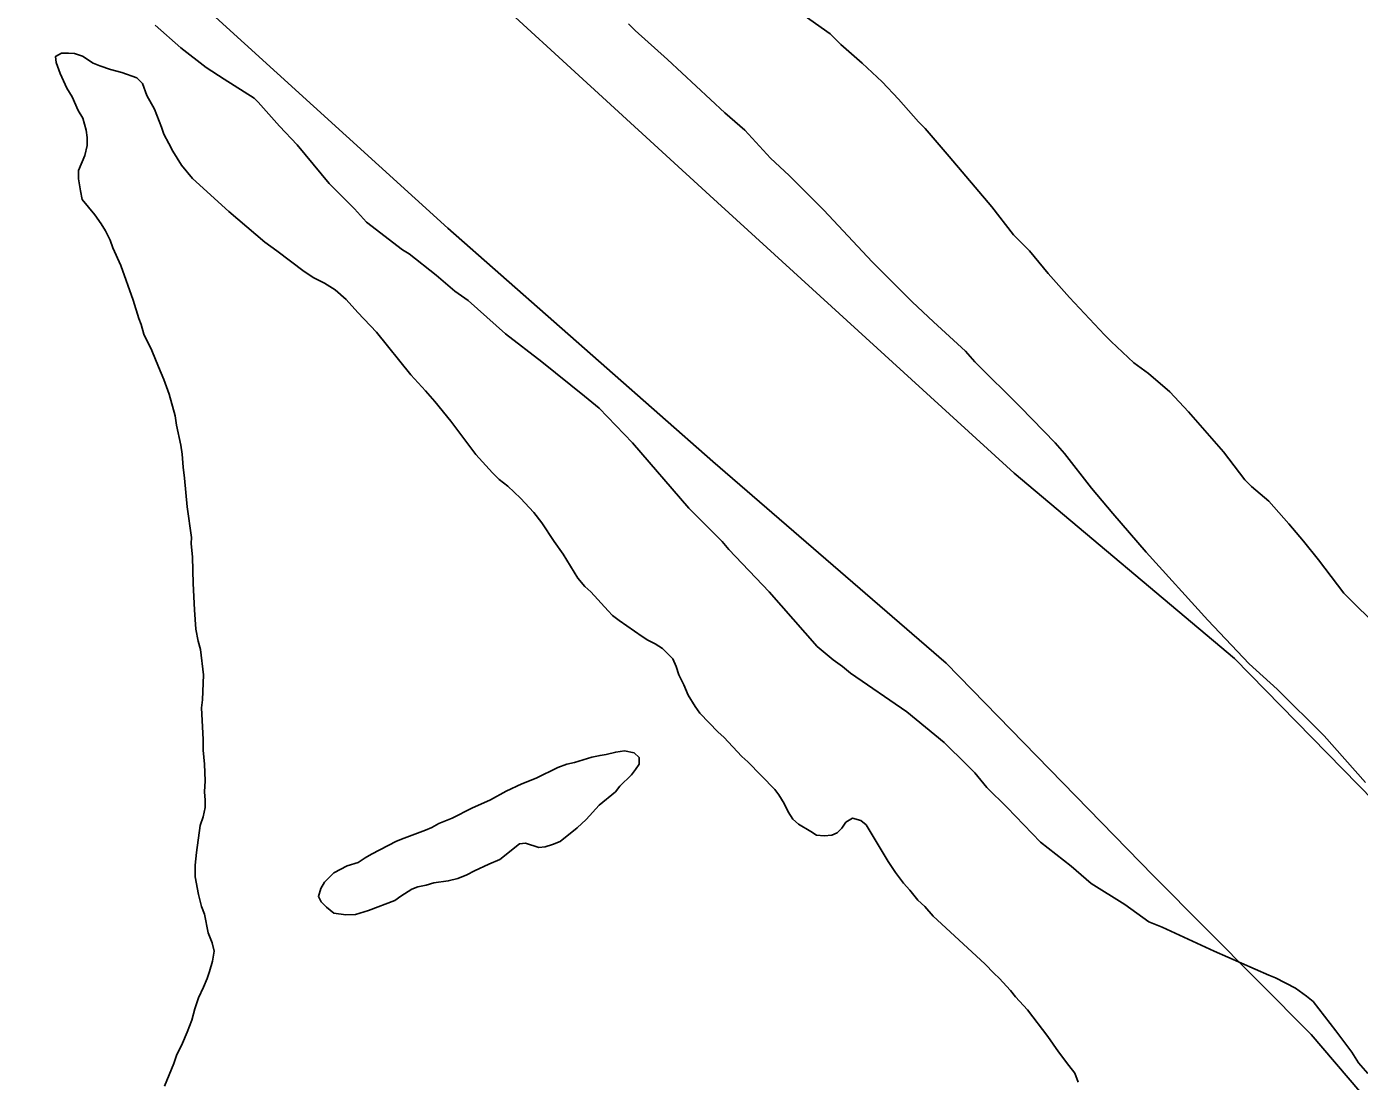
# Model space of a CAD drawing. Extents: x 3161665 to 3199565, y 885729 to 911164.
# Drawn here: x 3174794 to 3175461, y 898528 to 899056 of the extents above; entities that cross this region are included whole.
import ezdxf

# ---------------------------------------------------------------- set-up
doc = ezdxf.new("R2010")
doc.units = 0
for name, color, linetype in [('V-LEVE-TOET', 7, 'Continuous'), ('V-SITE-VEGE', 7, 'Continuous'), ('V-TOPO-SHOR', 7, 'Continuous')]:
    doc.layers.add(name, color=color, linetype=linetype)

msp = doc.modelspace()

# ---------------------------------------------------------------- linework, layer by layer
at = {"layer": 'V-LEVE-TOET'}
for points in [[(3174300.12, 899739.99), (3174473.57, 899579.07), (3174648.18, 899418.15), (3174811.19, 899275.69), (3174967.28, 899126.51), (3175136.1, 898971.59), (3175288.24, 898832.8), (3175398.45, 898739.92), (3175491.33, 898645.14), (3175590.7, 898542.75), (3175631.02, 898491.08), (3175708.22, 898383.79), (3175684.5, 898356.81)], [(3175684.5, 898356.81), (3175674.58, 898347.09), (3175663.5, 898345.45), (3175649.63, 898347.96), (3175612.61, 898365.44), (3175571.62, 898403.25), (3175516.73, 898458.36), (3175436.79, 898551.78), (3175357.81, 898631.33), (3175254.27, 898737.64), (3175137.58, 898838.6), (3175005.13, 898955.24), (3174818.02, 899125.38), (3174639.72, 899284.9), (3174444.99, 899455.02), (3174237.27, 899646.6)]]:
    msp.add_lwpolyline(points, dxfattribs=at)
at = {"layer": 'V-SITE-VEGE'}
for points in [[(3175167.52, 899073.11), (3175196.27, 899052.49), (3175201.62, 899047.16), (3175212.32, 899037.84), (3175222.35, 899028.52), (3175230.38, 899019.86), (3175240.41, 899008.54), (3175243.76, 899005.21), (3175255.81, 898991.22), (3175277.22, 898965.9), (3175287.93, 898951.91), (3175295.96, 898943.92), (3175305.32, 898932.59), (3175316.03, 898920.6), (3175333.42, 898901.96), (3175336.77, 898898.63), (3175348.14, 898887.97), (3175355.49, 898882.65), (3175366.19, 898873.33), (3175375.56, 898863.34), (3175392.95, 898843.35), (3175403.66, 898829.36), (3175407.01, 898826.03), (3175415.7, 898818.71), (3175425.74, 898807.39), (3175433.1, 898798.73), (3175440.46, 898789.4), (3175453.18, 898772.74), (3175471.91, 898754.1)], [(3174858.73, 899056.91), (3174871.43, 899045.59), (3174884.14, 899035.61), (3174893.16, 899029.87), (3174908.2, 899020.31), (3174910.21, 899018.31), (3174920.91, 899006.32), (3174929.61, 898997), (3174945.67, 898977.68), (3174958.38, 898965.02), (3174964.4, 898958.36), (3174982.45, 898944.39), (3174985.79, 898942.39), (3174999.16, 898931.74), (3175008.53, 898923.76), (3175015.21, 898919.1), (3175033.94, 898902.46), (3175051.99, 898888.48), (3175073.38, 898871.17), (3175080.74, 898865.18), (3175097.46, 898847.87), (3175125.57, 898815.22), (3175142.29, 898798.58), (3175145.64, 898794.58), (3175165.7, 898773.27), (3175189.79, 898745.96), (3175197.82, 898739.3), (3175202.5, 898735.97), (3175206.51, 898732.65), (3175234.58, 898713.35), (3175253.31, 898698.04), (3175264.68, 898686.72), (3175268.69, 898682.73), (3175274.71, 898675.4), (3175284.75, 898665.41), (3175301.47, 898648.09), (3175316.85, 898636.11), (3175326.88, 898627.46), (3175343.59, 898616.82), (3175355.62, 898608.17), (3175362.3, 898605.51), (3175388.36, 898593.56), (3175415.75, 898581.61), (3175419.09, 898580.28), (3175429.11, 898574.96), (3175434.46, 898570.97), (3175437.8, 898568.31), (3175449.18, 898553.65), (3175457.21, 898542.99), (3175460.56, 898537.65), (3175465.24, 898532.33)], [(3175326.92, 898825.19), (3175313.53, 898842.51), (3175308.85, 898847.84), (3175291.46, 898865.82), (3175268.71, 898888.46), (3175264.03, 898893.79), (3175247.98, 898908.44), (3175237.28, 898918.43), (3175217.21, 898938.41), (3175193.13, 898964.38), (3175175.73, 898981.7), (3175166.37, 898990.35), (3175153.66, 899004.34), (3175143.63, 899012.99), (3175114.87, 899039.63), (3175098.82, 899054.28), (3175095.48, 899057.61)], [(3174871.83, 898986.86), (3174867.42, 898993.78), (3174865.57, 898997.7), (3174863.02, 899002.32), (3174861.85, 899005.78), (3174858.36, 899014.79), (3174854.42, 899021.72), (3174852.33, 899027.72), (3174849.55, 899030.49), (3174841.91, 899033.24), (3174836.36, 899034.62), (3174831.05, 899036.45), (3174827.58, 899037.83), (3174822.25, 899041.29), (3174818.32, 899042.67), (3174815.32, 899042.89), (3174811.85, 899042.88), (3174808.85, 899041.26), (3174809.09, 899038.25), (3174811.18, 899032.71), (3174814.43, 899025.32)], [(3174814.43, 899025.32), (3174817.21, 899020.94), (3174820.23, 899014.24), (3174822.55, 899010.32), (3174824.19, 899004.32), (3174824.66, 899000.62), (3174824.67, 898996.69), (3174823.52, 898991.6), (3174820.3, 898984.2), (3174820.31, 898980.04), (3174821.25, 898974.03), (3174822.18, 898969.65), (3174828.44, 898962.03), (3174831.69, 898957.42), (3174833.77, 898953.96), (3174836.09, 898949.34), (3174837.49, 898945.41), (3174841.44, 898936.64), (3174847.71, 898919.32), (3174850.51, 898910.09), (3174851.67, 898907.08), (3174853.07, 898902.23), (3174857.01, 898894.15), (3174860.27, 898885.84), (3174863.06, 898879.61), (3174865.61, 898872.22), (3174868.64, 898861.37), (3174869.35, 898856.74), (3174871.45, 898846.81), (3174872.15, 898842.19), (3174872.63, 898835.72), (3174873.33, 898830.18), (3174874.75, 898815.85), (3174876.87, 898800.6), (3174876.64, 898797.6), (3174877.35, 898790.67), (3174877.61, 898777.49), (3174878.33, 898764.32), (3174879.05, 898754.62), (3174880.22, 898748.61), (3174881.38, 898744.46), (3174882.79, 898731.75), (3174882.36, 898719.27), (3174881.91, 898715.34), (3174882.64, 898699.39), (3174882.65, 898694.08), (3174883.36, 898687.15), (3174883.61, 898678.83), (3174883.39, 898673.28), (3174883.63, 898669.12), (3174883.64, 898665.42), (3174882.72, 898660.8), (3174881.11, 898656.41), (3174879.29, 898643), (3174878.62, 898636.53), (3174878.63, 898630.75), (3174880.27, 898621.97), (3174881.9, 898615.96), (3174883.29, 898612.04), (3174885.16, 898602.8), (3174887.25, 898597.72), (3174888.19, 898593.56), (3174887.27, 898588.48), (3174885.9, 898583.39), (3174884.75, 898579.92), (3174882.91, 898575.52), (3174880.38, 898570.2), (3174878.55, 898564.65), (3174876.94, 898559.1), (3174874.64, 898553.09), (3174872.34, 898547.54), (3174869.35, 898541.29), (3174867.97, 898537.36), (3174863.38, 898526.03)], [(3175320.26, 898527.97), (3175318.63, 898532.58), (3175315.62, 898536.27), (3175310.52, 898543.2), (3175305.18, 898550.81), (3175294.99, 898564.19), (3175288.96, 898570.65), (3175286.41, 898573.88), (3175280.85, 898580.11), (3175278.31, 898582.41), (3175273.67, 898587.26), (3175247.74, 898611), (3175243.57, 898615.84), (3175240.09, 898619.07), (3175236.15, 898624.15), (3175232.91, 898627.61), (3175228.97, 898632.91), (3175225.26, 898638.45), (3175214.36, 898656.68), (3175211.58, 898658.99), (3175207.42, 898660.13), (3175204.19, 898658.05), (3175202.11, 898655.04), (3175199.81, 898652.72), (3175197.04, 898651.56), (3175193.34, 898651.32), (3175189.41, 898651.54), (3175186.63, 898653.39), (3175180.39, 898657.07), (3175177.61, 898659.61), (3175175.29, 898663.3), (3175173.2, 898667.46), (3175170.65, 898671.84), (3175168.56, 898674.38), (3175155.13, 898688.21), (3175152.12, 898690.98), (3175143.08, 898700.67), (3175140.3, 898703.2), (3175131.04, 898712.66), (3175128.72, 898715.89), (3175125.24, 898721.65), (3175123.15, 898726.73), (3175120.6, 898731.81), (3175119.2, 898735.97), (3175117.57, 898739.9), (3175112.48, 898744.97), (3175108.78, 898747.27), (3175105.07, 898749.11), (3175102.3, 898750.95), (3175090.72, 898759.02), (3175087.48, 898761.55), (3175085.17, 898763.86), (3175076.6, 898773.31), (3175073.58, 898776.08), (3175070.11, 898780.23), (3175062.69, 898792.23), (3175058.28, 898798.46), (3175052.02, 898807.92), (3175048.08, 898813), (3175041.37, 898820.15), (3175035.11, 898826.14), (3175030.71, 898829.6), (3175027.47, 898832.83), (3175019.13, 898842.06), (3175006.61, 898858.66), (3174998.5, 898868.59), (3174993.87, 898873.89), (3174986.46, 898881.96), (3174969.31, 898903.19), (3174960.04, 898913.1), (3174954.25, 898919.56), (3174948.69, 898924.4), (3174943.37, 898927.86), (3174938.05, 898930.39), (3174933.19, 898933.61), (3174919.53, 898943.98), (3174913.51, 898948.36), (3174895.45, 898963.57), (3174877.39, 898980.17), (3174871.83, 898986.86)], [(3175464.07, 898677.99), (3175443.33, 898701.3), (3175419.92, 898724.61), (3175405.87, 898737.26), (3175385.13, 898759.24), (3175354.36, 898793.21), (3175337.63, 898812.53), (3175326.92, 898825.19)]]:
    msp.add_lwpolyline(points, dxfattribs=at)
at = {"layer": 'V-TOPO-SHOR'}
for points in [[(3175320.26, 898527.97), (3175318.63, 898532.58), (3175315.62, 898536.27), (3175310.52, 898543.2), (3175305.18, 898550.81), (3175294.99, 898564.19), (3175288.96, 898570.65), (3175286.41, 898573.88), (3175280.85, 898580.11), (3175278.31, 898582.41), (3175273.67, 898587.25), (3175247.74, 898611), (3175243.57, 898615.84), (3175240.1, 898619.07), (3175236.15, 898624.15), (3175232.91, 898627.61), (3175228.97, 898632.91), (3175225.26, 898638.45), (3175214.36, 898656.68), (3175211.58, 898658.99), (3175207.42, 898660.13), (3175204.19, 898658.05), (3175202.11, 898655.04), (3175199.81, 898652.72), (3175197.04, 898651.56), (3175193.34, 898651.32), (3175189.41, 898651.54), (3175186.63, 898653.39), (3175180.39, 898657.07), (3175177.61, 898659.61), (3175175.29, 898663.3), (3175173.2, 898667.46), (3175170.65, 898671.84), (3175168.56, 898674.38), (3175155.13, 898688.21), (3175152.12, 898690.98), (3175143.08, 898700.67), (3175140.3, 898703.2), (3175131.04, 898712.66), (3175128.72, 898715.89), (3175125.24, 898721.66), (3175123.15, 898726.73), (3175120.6, 898731.81), (3175119.2, 898735.97), (3175117.57, 898739.9), (3175112.48, 898744.97), (3175108.78, 898747.27), (3175105.07, 898749.11), (3175102.3, 898750.95), (3175090.72, 898759.02), (3175087.48, 898761.55), (3175085.17, 898763.86), (3175076.6, 898773.31), (3175073.58, 898776.08), (3175070.11, 898780.23), (3175062.69, 898792.23), (3175058.28, 898798.46), (3175052.02, 898807.92), (3175048.08, 898813), (3175041.37, 898820.15), (3175035.11, 898826.14), (3175030.71, 898829.6), (3175027.47, 898832.83), (3175019.13, 898842.06), (3175006.61, 898858.66), (3174998.5, 898868.59), (3174993.87, 898873.89), (3174986.46, 898881.96), (3174969.31, 898903.19), (3174960.04, 898913.1), (3174954.25, 898919.56), (3174948.69, 898924.4), (3174943.37, 898927.86), (3174938.05, 898930.39), (3174933.19, 898933.61), (3174919.53, 898943.98), (3174913.51, 898948.36), (3174895.45, 898963.57), (3174877.39, 898980.17), (3174871.83, 898986.86), (3174867.42, 898993.78), (3174865.57, 898997.71), (3174863.01, 899002.32), (3174861.85, 899005.78), (3174858.36, 899014.79), (3174854.42, 899021.72), (3174852.33, 899027.72), (3174849.55, 899030.49), (3174841.91, 899033.24), (3174836.36, 899034.62), (3174831.05, 899036.45), (3174827.58, 899037.83), (3174822.25, 899041.29), (3174818.32, 899042.67), (3174815.32, 899042.89), (3174811.85, 899042.88), (3174808.85, 899041.26), (3174809.09, 899038.25), (3174811.18, 899032.71), (3174814.43, 899025.32)], [(3174814.43, 899025.32), (3174817.21, 899020.94), (3174820.23, 899014.24), (3174822.55, 899010.32), (3174824.19, 899004.32), (3174824.66, 899000.62), (3174824.66, 898996.69), (3174823.52, 898991.6), (3174820.3, 898984.2), (3174820.31, 898980.04), (3174821.25, 898974.03), (3174822.18, 898969.65), (3174828.44, 898962.03), (3174831.69, 898957.42), (3174833.77, 898953.96), (3174836.09, 898949.34), (3174837.49, 898945.41), (3174841.44, 898936.64), (3174847.71, 898919.32), (3174850.51, 898910.09), (3174851.67, 898907.08), (3174853.07, 898902.23), (3174857.01, 898894.15), (3174860.27, 898885.84), (3174863.06, 898879.61), (3174865.61, 898872.22), (3174868.64, 898861.36), (3174869.35, 898856.74), (3174871.45, 898846.81), (3174872.15, 898842.19), (3174872.63, 898835.72), (3174873.33, 898830.18), (3174874.75, 898815.85), (3174876.87, 898800.6), (3174876.64, 898797.6), (3174877.35, 898790.67), (3174877.61, 898777.49), (3174878.33, 898764.32), (3174879.05, 898754.62), (3174880.22, 898748.61), (3174881.38, 898744.46), (3174882.79, 898731.75), (3174882.36, 898719.27), (3174881.91, 898715.34), (3174882.64, 898699.39), (3174882.65, 898694.08), (3174883.36, 898687.15), (3174883.61, 898678.83), (3174883.39, 898673.28), (3174883.63, 898669.12), (3174883.64, 898665.42), (3174882.72, 898660.8), (3174881.11, 898656.41), (3174879.29, 898643), (3174878.62, 898636.53), (3174878.63, 898630.75), (3174880.27, 898621.97), (3174881.9, 898615.96), (3174883.29, 898612.04), (3174885.16, 898602.8), (3174887.25, 898597.72), (3174888.19, 898593.56), (3174887.27, 898588.48), (3174885.9, 898583.39), (3174884.75, 898579.92), (3174882.91, 898575.52), (3174880.38, 898570.2), (3174878.55, 898564.65), (3174876.94, 898559.1), (3174874.64, 898553.09), (3174872.34, 898547.54), (3174869.35, 898541.29), (3174867.97, 898537.36), (3174863.38, 898526.03)], [(3174954.65, 898636.23), (3174960.19, 898637.86), (3174963.65, 898640.18), (3174966.88, 898642.04), (3174979.35, 898648.54), (3174983.27, 898650.16), (3174993.89, 898654.11), (3174997.13, 898655.51), (3175000.59, 898657.36), (3175007.29, 898660.15), (3175016.98, 898665.03), (3175026.45, 898669.21), (3175034.29, 898673.62), (3175042.14, 898677.33), (3175049.3, 898680.12), (3175060.15, 898685.46), (3175064.54, 898687.09), (3175068.46, 898688.02), (3175077.01, 898690.58), (3175081.17, 898691.52), (3175084.17, 898691.98), (3175089.02, 898693.15), (3175093.41, 898693.85), (3175098.27, 898692.71), (3175100.81, 898690.4), (3175100.82, 898687.17), (3175098.98, 898684.39), (3175096.91, 898681.84), (3175091.14, 898676.05), (3175088.83, 898673.28), (3175080.76, 898666.56), (3175074.31, 898659.38), (3175069.69, 898655.21), (3175061.16, 898648.49), (3175057.46, 898646.86), (3175053.77, 898645.7), (3175050.53, 898645.46), (3175043.83, 898647.52), (3175040.82, 898647.28), (3175031.14, 898639.41), (3175025.59, 898637.08), (3175018.44, 898633.83), (3175014.51, 898631.74), (3175010.13, 898629.88), (3175005.28, 898628.72), (3174998.11, 898627.78), (3174994.19, 898626.61), (3174990.03, 898625.68), (3174987.03, 898624.52), (3174981.49, 898621.04), (3174978.49, 898618.95), (3174965.33, 898613.84), (3174958.86, 898611.98), (3174954.01, 898611.74), (3174948, 898612.64), (3174944.29, 898615.64), (3174941.75, 898618.18), (3174940.35, 898620.95), (3174941.5, 898624.88), (3174943.34, 898628.12), (3174947.95, 898632.75), (3174954.65, 898636.23)]]:
    msp.add_lwpolyline(points, dxfattribs=at)

doc.saveas('drawing.dxf')
